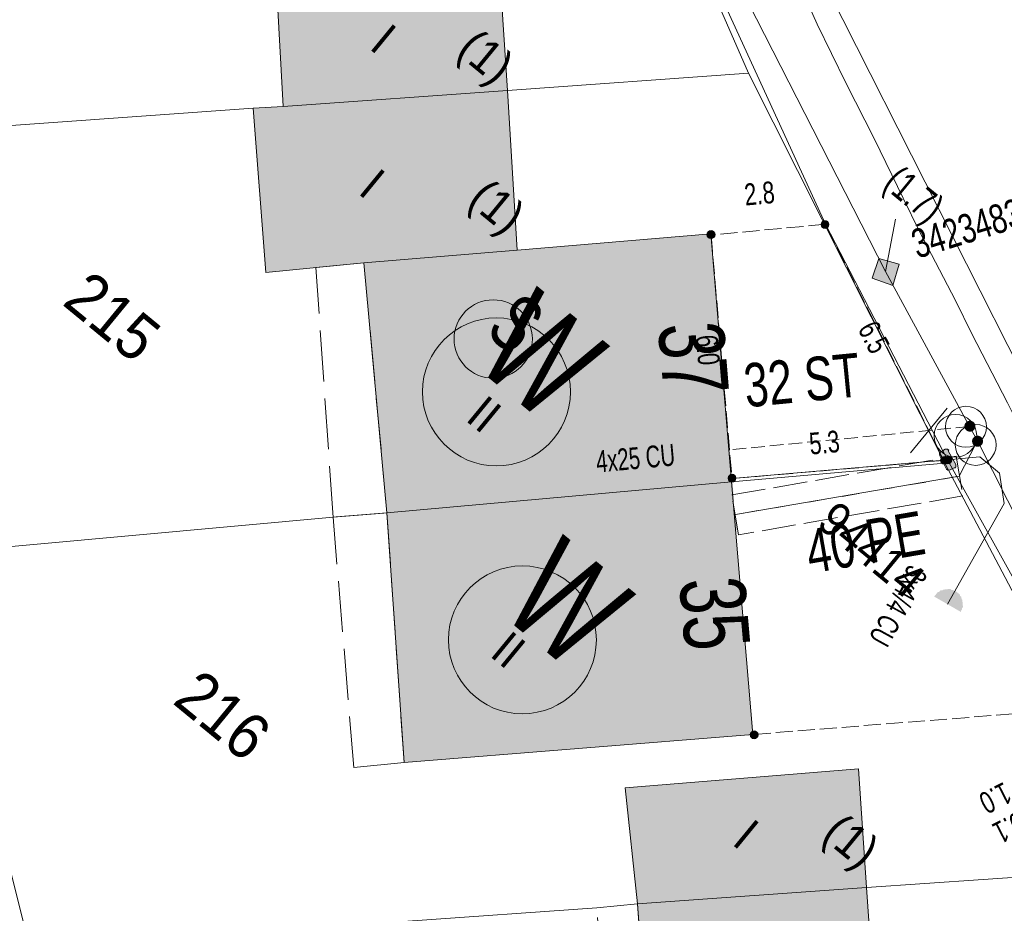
# Model space of a CAD drawing. Header units: metres. Extents: x -740 to 758, y -633 to 854.
# Tile 349 of 656: x 143 to 167, y -456 to -434. Entities that reach past the tile are written whole.
import ezdxf

# ---------------------------------------------------------------- set-up
doc = ezdxf.new("R2010")
doc.units = ezdxf.units.M
doc.header["$MEASUREMENT"] = 0
for name, pattern in [('1248_416', [1.664, 1.248, -0.416]), ('333_125', [0.4576, 0.3328, -0.1248]), ('416_125', [0.5408, 0.416, -0.1248]), ('416_416', [0.832, 0.416, -0.416]), ('832_208', [1.04, 0.832, -0.208])]:
    doc.linetypes.add(name, pattern=pattern)
for name, color, linetype in [('Gas.LOVION', 7, 'Continuous'), ('Grundkarte.LOVION', 7, 'Continuous'), ('Grundkarte_Text.LOVION', 7, 'Continuous'), ('Strom.LOVION', 7, 'Continuous'), ('StromBemass.LOVION', 7, 'Continuous'), ('Wasser.LOVION', 7, 'Continuous')]:
    doc.layers.add(name, color=color, linetype=linetype)
doc.styles.add('ERSTELLTER_STIL_1', font='arial.ttf')

msp = doc.modelspace()

# ---------------------------------------------------------------- hatches: boundary and pattern name
at = {"layer": 'Grundkarte.LOVION', "linetype": 'Continuous', "lineweight": 18}
for color, points in [(254, [(149.793, -436.253), (155.282, -435.864), (155.104, -433.132), (149.635, -433.431)]), (254, [(149.058, -436.295), (149.363, -440.314), (151.763, -440.08), (155.516, -439.772), (155.282, -435.864), (149.793, -436.253)]), (9, [(151.763, -440.08), (152.332, -446.201), (160.769, -445.435), (160.265, -439.367), (155.516, -439.772)]), (9, [(152.332, -446.201), (152.752, -452.308), (161.286, -451.621), (160.769, -445.435)]), (254, [(158.163, -452.931), (158.469, -455.768), (164.076, -455.368), (163.88, -452.461)]), (254, [(158.469, -455.768), (158.688, -458.909), (164.282, -458.392), (164.076, -455.368)])]:
    msp.add_hatch(color=color, dxfattribs=at).paths.add_polyline_path(points)
at = {"layer": 'Strom.LOVION', "linetype": 'Continuous', "lineweight": 13}
for points in [[(165.865, -444.804), (166.03, -445.128), (166.062, -445.154), (166.121, -445.149), (166.219, -445.095), (166.248, -445.092), (166.261, -445.076), (166.256, -445.017), (166.075, -444.68), (166.088, -444.664), (166.056, -444.638), (165.997, -444.643), (165.886, -444.713), (165.86, -444.746)], [(160.828, -445.888), (160.741, -444.847), (160.507, -444.87), (160.594, -445.911)], [(165.729, -448.246), (166.387, -448.625), (166.384, -448.596), (166.41, -448.564), (166.407, -448.534), (166.434, -448.502), (166.417, -448.326), (166.4, -448.313), (166.395, -448.255), (166.363, -448.228), (166.36, -448.199), (166.247, -448.107), (166.218, -448.109), (166.186, -448.083), (166.157, -448.086), (166.124, -448.059), (165.949, -448.077), (165.936, -448.093), (165.877, -448.098), (165.851, -448.131), (165.821, -448.133)]]:
    msp.add_hatch(color=7, dxfattribs=at).paths.add_polyline_path(points)
at = {"layer": 'StromBemass.LOVION', "linetype": 'Continuous', "lineweight": 13}
for points in [[(163.128, -439.198), (163.135, -439.188), (163.141, -439.178), (163.145, -439.167), (163.148, -439.155), (163.15, -439.144), (163.149, -439.132), (163.148, -439.12), (163.145, -439.109), (163.141, -439.098), (163.135, -439.087), (163.128, -439.078), (163.12, -439.069), (163.111, -439.062), (163.101, -439.055), (163.09, -439.05), (163.079, -439.047), (163.067, -439.045), (163.055, -439.044), (163.043, -439.045), (163.032, -439.047), (163.02, -439.051), (163.01, -439.056), (163, -439.062), (162.991, -439.07), (162.983, -439.078), (162.976, -439.088), (162.97, -439.098), (162.966, -439.109), (162.963, -439.121), (162.961, -439.132), (162.961, -439.144), (162.963, -439.156), (162.966, -439.167), (162.97, -439.178), (162.976, -439.189), (162.983, -439.198), (162.991, -439.207), (163, -439.214), (163.01, -439.221), (163.021, -439.226), (163.032, -439.229), (163.044, -439.232), (163.056, -439.232), (163.068, -439.232), (163.079, -439.229), (163.09, -439.226), (163.101, -439.221), (163.111, -439.214), (163.12, -439.207)], [(163.131, -439.203), (163.138, -439.193), (163.143, -439.183), (163.148, -439.172), (163.151, -439.16), (163.152, -439.148), (163.152, -439.136), (163.151, -439.124), (163.148, -439.113), (163.143, -439.102), (163.137, -439.091), (163.13, -439.082), (163.122, -439.073), (163.113, -439.066), (163.103, -439.059), (163.092, -439.054), (163.081, -439.051), (163.069, -439.048), (163.057, -439.048), (163.045, -439.048), (163.034, -439.051), (163.022, -439.054), (163.011, -439.06), (163.001, -439.066), (162.992, -439.074), (162.984, -439.082), (162.977, -439.092), (162.972, -439.102), (162.967, -439.114), (162.964, -439.125), (162.963, -439.137), (162.963, -439.149), (162.964, -439.161), (162.967, -439.172), (162.972, -439.183), (162.978, -439.194), (162.985, -439.203), (162.993, -439.212), (163.002, -439.219), (163.012, -439.226), (163.023, -439.231), (163.034, -439.234), (163.046, -439.237), (163.058, -439.237), (163.07, -439.237), (163.081, -439.234), (163.093, -439.231), (163.103, -439.225), (163.113, -439.219), (163.123, -439.211)], [(160.335, -439.452), (160.342, -439.442), (160.348, -439.432), (160.352, -439.421), (160.355, -439.409), (160.357, -439.397), (160.357, -439.385), (160.355, -439.373), (160.352, -439.361), (160.348, -439.35), (160.342, -439.339), (160.335, -439.33), (160.327, -439.321), (160.317, -439.313), (160.307, -439.307), (160.296, -439.302), (160.285, -439.298), (160.273, -439.296), (160.261, -439.295), (160.249, -439.296), (160.237, -439.298), (160.225, -439.302), (160.214, -439.307), (160.204, -439.314), (160.195, -439.321), (160.187, -439.33), (160.18, -439.34), (160.174, -439.35), (160.169, -439.362), (160.166, -439.373), (160.165, -439.385), (160.165, -439.397), (160.167, -439.409), (160.17, -439.421), (160.174, -439.432), (160.18, -439.443), (160.187, -439.453), (160.195, -439.461), (160.205, -439.469), (160.215, -439.476), (160.226, -439.481), (160.237, -439.484), (160.249, -439.487), (160.261, -439.487), (160.273, -439.486), (160.285, -439.484), (160.297, -439.48), (160.307, -439.475), (160.318, -439.469), (160.327, -439.461)], [(160.342, -439.45), (160.349, -439.44), (160.355, -439.429), (160.359, -439.418), (160.362, -439.406), (160.364, -439.394), (160.364, -439.382), (160.362, -439.37), (160.359, -439.358), (160.355, -439.347), (160.349, -439.336), (160.341, -439.326), (160.333, -439.317), (160.324, -439.309), (160.313, -439.303), (160.302, -439.298), (160.291, -439.294), (160.279, -439.292), (160.267, -439.291), (160.254, -439.292), (160.242, -439.294), (160.231, -439.298), (160.22, -439.303), (160.21, -439.31), (160.2, -439.318), (160.192, -439.327), (160.185, -439.336), (160.179, -439.347), (160.175, -439.358), (160.172, -439.37), (160.17, -439.382), (160.17, -439.395), (160.172, -439.407), (160.175, -439.418), (160.179, -439.43), (160.185, -439.44), (160.192, -439.45), (160.201, -439.459), (160.21, -439.467), (160.22, -439.473), (160.231, -439.478), (160.243, -439.482), (160.255, -439.484), (160.267, -439.485), (160.279, -439.484), (160.291, -439.482), (160.303, -439.478), (160.314, -439.473), (160.324, -439.466), (160.334, -439.459)], [(166.049, -444.97), (166.056, -444.96), (166.062, -444.95), (166.066, -444.939), (166.069, -444.928), (166.07, -444.916), (166.07, -444.904), (166.069, -444.893), (166.066, -444.881), (166.062, -444.87), (166.056, -444.86), (166.049, -444.851), (166.041, -444.842), (166.032, -444.835), (166.022, -444.828), (166.011, -444.823), (166, -444.82), (165.988, -444.818), (165.977, -444.817), (165.965, -444.818), (165.953, -444.82), (165.942, -444.824), (165.932, -444.829), (165.922, -444.835), (165.913, -444.842), (165.905, -444.851), (165.898, -444.861), (165.892, -444.871), (165.888, -444.882), (165.885, -444.893), (165.883, -444.905), (165.884, -444.917), (165.885, -444.928), (165.888, -444.94), (165.892, -444.951), (165.898, -444.961), (165.905, -444.97), (165.913, -444.979), (165.922, -444.986), (165.932, -444.993), (165.943, -444.998), (165.954, -445.001), (165.966, -445.003), (165.977, -445.004), (165.989, -445.003), (166.001, -445.001), (166.012, -444.998), (166.022, -444.992), (166.032, -444.986), (166.041, -444.979)], [(166.138, -444.964), (166.145, -444.955), (166.151, -444.944), (166.155, -444.933), (166.158, -444.922), (166.16, -444.91), (166.16, -444.899), (166.158, -444.887), (166.155, -444.875), (166.151, -444.864), (166.145, -444.854), (166.138, -444.845), (166.13, -444.836), (166.121, -444.829), (166.111, -444.822), (166.1, -444.817), (166.089, -444.814), (166.077, -444.812), (166.066, -444.811), (166.054, -444.812), (166.042, -444.814), (166.031, -444.818), (166.02, -444.823), (166.011, -444.829), (166.001, -444.837), (165.993, -444.845), (165.987, -444.855), (165.981, -444.865), (165.977, -444.876), (165.974, -444.887), (165.972, -444.899), (165.972, -444.911), (165.974, -444.923), (165.977, -444.934), (165.981, -444.945), (165.987, -444.955), (165.994, -444.965), (166.002, -444.973), (166.011, -444.981), (166.021, -444.987), (166.032, -444.992), (166.043, -444.996), (166.054, -444.998), (166.066, -444.999), (166.078, -444.998), (166.09, -444.996), (166.101, -444.992), (166.111, -444.987), (166.121, -444.981), (166.13, -444.973)], [(160.85, -445.412), (160.857, -445.402), (160.863, -445.392), (160.867, -445.381), (160.87, -445.369), (160.871, -445.358), (160.871, -445.346), (160.87, -445.334), (160.867, -445.323), (160.862, -445.312), (160.857, -445.302), (160.85, -445.292), (160.842, -445.284), (160.833, -445.276), (160.823, -445.27), (160.812, -445.265), (160.801, -445.262), (160.789, -445.259), (160.777, -445.259), (160.766, -445.259), (160.754, -445.262), (160.743, -445.265), (160.732, -445.27), (160.723, -445.277), (160.714, -445.284), (160.706, -445.293), (160.699, -445.302), (160.693, -445.313), (160.689, -445.324), (160.686, -445.335), (160.684, -445.347), (160.684, -445.358), (160.686, -445.37), (160.689, -445.381), (160.693, -445.392), (160.699, -445.403), (160.706, -445.412), (160.714, -445.421), (160.723, -445.428), (160.733, -445.434), (160.744, -445.439), (160.755, -445.443), (160.766, -445.445), (160.778, -445.446), (160.79, -445.445), (160.801, -445.443), (160.812, -445.439), (160.823, -445.434), (160.833, -445.428), (160.842, -445.42)], [(160.852, -445.406), (160.858, -445.397), (160.864, -445.386), (160.868, -445.375), (160.871, -445.364), (160.873, -445.353), (160.873, -445.341), (160.871, -445.329), (160.868, -445.318), (160.864, -445.307), (160.858, -445.297), (160.851, -445.287), (160.843, -445.279), (160.834, -445.271), (160.824, -445.265), (160.814, -445.26), (160.802, -445.257), (160.791, -445.254), (160.779, -445.254), (160.768, -445.255), (160.756, -445.257), (160.745, -445.26), (160.734, -445.265), (160.724, -445.272), (160.715, -445.279), (160.707, -445.288), (160.701, -445.297), (160.695, -445.308), (160.691, -445.318), (160.688, -445.33), (160.686, -445.341), (160.686, -445.353), (160.688, -445.365), (160.691, -445.376), (160.695, -445.387), (160.701, -445.397), (160.708, -445.407), (160.716, -445.415), (160.725, -445.423), (160.735, -445.429), (160.745, -445.434), (160.757, -445.437), (160.768, -445.439), (160.78, -445.44), (160.791, -445.439), (160.803, -445.437), (160.814, -445.434), (160.825, -445.429), (160.835, -445.422), (160.844, -445.415)], [(161.395, -451.691), (161.402, -451.681), (161.407, -451.67), (161.412, -451.659), (161.415, -451.648), (161.416, -451.636), (161.416, -451.624), (161.415, -451.612), (161.412, -451.6), (161.407, -451.589), (161.401, -451.579), (161.394, -451.569), (161.386, -451.56), (161.377, -451.553), (161.367, -451.546), (161.356, -451.541), (161.344, -451.538), (161.333, -451.535), (161.321, -451.535), (161.309, -451.535), (161.297, -451.538), (161.286, -451.541), (161.275, -451.547), (161.265, -451.553), (161.255, -451.561), (161.247, -451.569), (161.24, -451.579), (161.235, -451.59), (161.23, -451.601), (161.227, -451.612), (161.226, -451.624), (161.226, -451.636), (161.227, -451.648), (161.23, -451.66), (161.235, -451.671), (161.241, -451.681), (161.248, -451.691), (161.256, -451.7), (161.265, -451.707), (161.275, -451.714), (161.286, -451.719), (161.298, -451.722), (161.309, -451.725), (161.321, -451.725), (161.333, -451.725), (161.345, -451.722), (161.356, -451.719), (161.367, -451.713), (161.377, -451.707), (161.386, -451.699)]]:
    msp.add_hatch(color=7, dxfattribs=at).paths.add_polyline_path(points)
at = {"layer": 'Wasser.LOVION', "linetype": 'Continuous', "lineweight": 13}
for points in [[(164.214, -440.458), (164.718, -440.631), (164.875, -440.113), (164.373, -439.97)], [(166.707, -444.163), (166.717, -444.149), (166.725, -444.134), (166.731, -444.118), (166.735, -444.102), (166.737, -444.085), (166.737, -444.069), (166.735, -444.052), (166.731, -444.036), (166.725, -444.02), (166.717, -444.005), (166.707, -443.992), (166.695, -443.98), (166.682, -443.969), (166.668, -443.96), (166.653, -443.953), (166.637, -443.948), (166.62, -443.944), (166.603, -443.943), (166.586, -443.945), (166.57, -443.948), (166.554, -443.953), (166.539, -443.96), (166.525, -443.969), (166.512, -443.98), (166.5, -443.992), (166.49, -444.006), (166.482, -444.021), (166.476, -444.036), (166.472, -444.053), (166.47, -444.069), (166.47, -444.086), (166.472, -444.103), (166.476, -444.119), (166.483, -444.135), (166.491, -444.15), (166.501, -444.163), (166.512, -444.175), (166.525, -444.186), (166.539, -444.195), (166.555, -444.202), (166.571, -444.207), (166.587, -444.21), (166.604, -444.211), (166.621, -444.21), (166.637, -444.207), (166.653, -444.202), (166.669, -444.195), (166.683, -444.186), (166.696, -444.175)], [(166.707, -444.163), (166.717, -444.149), (166.725, -444.134), (166.731, -444.118), (166.735, -444.102), (166.737, -444.085), (166.737, -444.069), (166.735, -444.052), (166.731, -444.036), (166.725, -444.02), (166.717, -444.005), (166.707, -443.992), (166.695, -443.98), (166.682, -443.969), (166.668, -443.96), (166.653, -443.953), (166.637, -443.948), (166.62, -443.944), (166.603, -443.943), (166.586, -443.945), (166.57, -443.948), (166.554, -443.953), (166.539, -443.96), (166.525, -443.969), (166.512, -443.98), (166.5, -443.992), (166.49, -444.006), (166.482, -444.021), (166.476, -444.036), (166.472, -444.053), (166.47, -444.069), (166.47, -444.086), (166.472, -444.103), (166.476, -444.119), (166.483, -444.135), (166.491, -444.15), (166.501, -444.163), (166.512, -444.175), (166.525, -444.186), (166.539, -444.195), (166.555, -444.202), (166.571, -444.207), (166.587, -444.21), (166.604, -444.211), (166.621, -444.21), (166.637, -444.207), (166.653, -444.202), (166.669, -444.195), (166.683, -444.186), (166.696, -444.175)], [(160.759, -445.023), (160.687, -444.291), (160.307, -444.328), (160.378, -445.06)], [(166.895, -444.528), (166.904, -444.514), (166.912, -444.5), (166.919, -444.484), (166.923, -444.468), (166.925, -444.451), (166.925, -444.434), (166.923, -444.418), (166.918, -444.401), (166.912, -444.386), (166.904, -444.371), (166.894, -444.358), (166.883, -444.345), (166.87, -444.335), (166.855, -444.326), (166.84, -444.319), (166.824, -444.314), (166.808, -444.31), (166.791, -444.309), (166.774, -444.311), (166.758, -444.314), (166.742, -444.319), (166.727, -444.326), (166.712, -444.335), (166.7, -444.346), (166.688, -444.358), (166.678, -444.372), (166.67, -444.387), (166.664, -444.402), (166.66, -444.418), (166.658, -444.435), (166.658, -444.452), (166.66, -444.469), (166.664, -444.485), (166.671, -444.5), (166.679, -444.515), (166.689, -444.529), (166.7, -444.541), (166.713, -444.551), (166.727, -444.56), (166.743, -444.567), (166.759, -444.573), (166.775, -444.576), (166.792, -444.577), (166.809, -444.576), (166.825, -444.572), (166.841, -444.567), (166.856, -444.56), (166.87, -444.551), (166.883, -444.54)], [(166.895, -444.532), (166.904, -444.518), (166.913, -444.504), (166.919, -444.488), (166.923, -444.472), (166.925, -444.455), (166.925, -444.438), (166.923, -444.422), (166.918, -444.406), (166.912, -444.39), (166.904, -444.375), (166.894, -444.362), (166.883, -444.35), (166.87, -444.339), (166.855, -444.33), (166.84, -444.323), (166.824, -444.318), (166.808, -444.315), (166.791, -444.314), (166.774, -444.315), (166.758, -444.318), (166.742, -444.323), (166.727, -444.33), (166.713, -444.339), (166.7, -444.35), (166.688, -444.362), (166.678, -444.376), (166.67, -444.391), (166.664, -444.406), (166.66, -444.423), (166.658, -444.439), (166.658, -444.456), (166.66, -444.473), (166.665, -444.489), (166.671, -444.505), (166.679, -444.519), (166.689, -444.533), (166.7, -444.545), (166.713, -444.556), (166.728, -444.564), (166.743, -444.572), (166.759, -444.577), (166.775, -444.58), (166.792, -444.581), (166.809, -444.58), (166.825, -444.577), (166.841, -444.571), (166.856, -444.564), (166.87, -444.555), (166.883, -444.544)], [(160.929, -446.617), (160.783, -445.877), (160.419, -445.928), (160.552, -446.683)]]:
    msp.add_hatch(color=7, dxfattribs=at).paths.add_polyline_path(points)

# ---------------------------------------------------------------- linework, layer by layer
at = {"layer": 'Gas.LOVION', "color": 5, "linetype": 'Continuous', "lineweight": 18}
msp.add_lwpolyline([(170.342, -447.514), (169.412, -445.861), (168.789, -445.538), (167.798, -443.566), (167.867, -442.761), (162.482, -432.116), (158.094, -420.944), (154.108, -409.644), (153.085, -406.138)], dxfattribs=at)
at = {"layer": 'Grundkarte.LOVION', "color": 8, "linetype": 'Continuous', "lineweight": 18}
for points in [[(173.369, -459.129), (171.21, -454.877), (165.986, -444.984), (161.181, -435.435), (159.39, -431.324), (156.993, -425.854), (155.48, -421.864), (153.4, -416.009), (150.281, -406.176), (149.392, -403.13)], [(173.369, -459.129), (171.21, -454.877), (165.986, -444.984), (161.181, -435.435), (159.39, -431.324), (156.993, -425.854), (155.48, -421.864), (153.4, -416.009), (150.281, -406.176), (149.392, -403.13)], [(174.063, -456.253), (170.111, -448.482), (169.237, -446.795), (168.806, -446.009), (167.931, -444.321), (167.526, -443.504), (166.652, -441.816), (166.247, -440.998), (165.372, -439.311), (164.967, -438.493), (164.265, -437.054), (163.569, -435.674), (162.866, -434.235), (162.223, -432.791)], [(137.9, -466.971), (134.551, -455.388), (138.356, -454.099), (143.589, -456.839), (157.474, -455.866), (158.469, -455.768), (164.076, -455.368), (171.21, -454.877), (173.369, -459.129)]]:
    msp.add_lwpolyline(points, dxfattribs=at)
at = {"layer": 'Grundkarte.LOVION', "color": 253, "linetype": 'Continuous', "lineweight": 18}
msp.add_lwpolyline([(149.392, -403.13), (150.281, -406.176), (153.4, -416.009), (155.48, -421.864), (156.993, -425.854), (159.39, -431.324), (161.181, -435.435), (165.986, -444.984), (171.21, -454.877), (173.369, -459.129)], dxfattribs=at)
at = {"layer": 'Grundkarte.LOVION', "color": 8, "linetype": 'Continuous', "lineweight": 18}
for points in [[(130.454, -427.089), (142.84, -426.499), (144.166, -426.458), (152.696, -426.038), (156.993, -425.854), (159.39, -431.324), (161.181, -435.435), (155.282, -435.864), (149.793, -436.253), (149.058, -436.295), (133.443, -437.408)], [(149.793, -436.253), (149.635, -433.431), (155.104, -433.132), (155.282, -435.864)], [(155.282, -435.864), (161.181, -435.435), (165.986, -444.984), (160.769, -445.435), (152.332, -446.201), (151.012, -446.301), (141.169, -447.204), (136.453, -447.635), (133.443, -437.408), (149.058, -436.295), (149.793, -436.253)], [(149.058, -436.295), (149.793, -436.253), (155.282, -435.864), (155.516, -439.772), (151.763, -440.08), (149.363, -440.314)], [(151.763, -440.08), (155.516, -439.772), (160.265, -439.367), (160.769, -445.435), (152.332, -446.201)], [(136.453, -447.635), (141.169, -447.204), (151.012, -446.301), (152.332, -446.201), (160.769, -445.435), (165.986, -444.984), (171.21, -454.877), (164.076, -455.368), (158.469, -455.768), (157.474, -455.866), (143.589, -456.839), (138.356, -454.099)], [(152.332, -446.201), (160.769, -445.435), (161.286, -451.621), (152.752, -452.308)], [(158.163, -452.931), (163.88, -452.461), (164.076, -455.368), (158.469, -455.768)], [(158.469, -455.768), (164.076, -455.368), (164.282, -458.392), (158.688, -458.909)]]:
    msp.add_lwpolyline(points, close=True, dxfattribs=at)
at = {"layer": 'Grundkarte.LOVION', "color": 8, "linetype": '1248_416', "lineweight": 18}
for points in [[(152.332, -446.201), (151.012, -446.301), (150.592, -440.194), (151.763, -440.08)], [(152.752, -452.308), (151.522, -452.428), (151.012, -446.301), (152.332, -446.201)], [(158.688, -458.909), (157.693, -459.007), (157.474, -455.866), (158.469, -455.768)]]:
    msp.add_lwpolyline(points, close=True, dxfattribs=at)
at = {"layer": 'Grundkarte.LOVION', "color": 7, "linetype": 'Continuous', "lineweight": 13}
msp.add_lwpolyline([(147.737, -475.379), (147.149, -471.18), (146.982, -470.073), (146.799, -469.116), (146.536, -467.93), (146.191, -466.515), (144.803, -461.39), (144.388, -459.864), (143.589, -456.839), (143.058, -454.733), (142.905, -454.068), (142.533, -452.686), (138.356, -454.099), (134.61, -455.382), (134.551, -455.388), (134.211, -455.539)], dxfattribs=at)
msp.add_circle((166.249, -444.314), 0.522, dxfattribs=at)
at = {"layer": 'Strom.LOVION', "color": 150, "linetype": 'Continuous', "lineweight": 18}
for points in [[(150.112, -403.695), (150.156, -405.05), (150.653, -406.509), (152.546, -412.265), (155, -419.828), (157.041, -425.14), (157.956, -427.992), (163.065, -439.137), (166.052, -444.904), (170.121, -452.206)], [(166.052, -444.904), (166.843, -444.827), (167.325, -445.223), (167.442, -445.965), (166.058, -448.435)]]:
    msp.add_lwpolyline(points, dxfattribs=at)
at = {"layer": 'Strom.LOVION', "color": 7, "linetype": 'Continuous', "lineweight": 13}
msp.add_lwpolyline([(165.865, -444.804), (165.86, -444.746), (165.886, -444.713), (165.997, -444.643), (166.056, -444.638), (166.088, -444.664), (166.075, -444.68), (166.256, -445.017), (166.261, -445.076), (166.248, -445.092), (166.219, -445.095), (166.121, -445.149), (166.062, -445.154), (166.03, -445.128)], close=True, dxfattribs=at)
at = {"layer": 'Strom.LOVION', "color": 5, "linetype": 'Continuous', "lineweight": 18}
msp.add_lwpolyline([(166.052, -444.904), (160.777, -445.361)], dxfattribs=at)
at = {"layer": 'Strom.LOVION', "color": 1, "linetype": 'Continuous', "lineweight": 18}
msp.add_circle((154.934, -441.943), 0.959, dxfattribs=at)
at = {"layer": 'StromBemass.LOVION', "color": 7, "linetype": '416_125', "lineweight": 13}
for points in [[(165.965, -444.913), (163.065, -439.137), (160.268, -439.396), (160.777, -445.361), (165.965, -444.913), (166.052, -444.904)], [(161.315, -451.618), (169.175, -450.998), (169.502, -451.616), (169.882, -452.332), (170.121, -452.206)]]:
    msp.add_lwpolyline(points, dxfattribs=at)
at = {"layer": 'StromBemass.LOVION', "color": 7, "linetype": 'Continuous', "lineweight": 13}
for centre, radius in [((163.055, -439.138), 0.0942), ((163.057, -439.143), 0.0948), ((160.261, -439.391), 0.0961), ((160.267, -439.388), 0.097), ((165.977, -444.911), 0.0937), ((166.066, -444.905), 0.0939), ((160.778, -445.352), 0.0935), ((160.78, -445.347), 0.0932), ((161.321, -451.63), 0.0953)]:
    msp.add_circle(centre, radius, dxfattribs=at)
at = {"layer": 'Wasser.LOVION', "color": 150, "linetype": 'Continuous', "lineweight": 18}
for points in [[(170.084, -450.776), (168.623, -448.066), (166.79, -444.433), (166.593, -444.083), (164.538, -440.294), (160.003, -431.397), (158.487, -427.836), (158.211, -427.124), (157.49, -425.348), (157.196, -424.756), (155.341, -419.543), (152.659, -412.062), (150.935, -406.821), (150.925, -406.571), (150.735, -405.984), (150.732, -405.955), (150.318, -404.591), (150.038, -403.688), (150, -403.603)], [(166.79, -444.433), (166.74, -444.526), (166.343, -445.304), (160.863, -446.239)]]:
    msp.add_lwpolyline(points, dxfattribs=at)
at = {"layer": 'Wasser.LOVION', "color": 7, "linetype": 'Continuous', "lineweight": 13}
for points in [[(164.538, -440.294), (164.782, -439.014)], [(165.148, -444.726), (166.046, -443.634)]]:
    msp.add_lwpolyline(points, dxfattribs=at)
msp.add_lwpolyline([(164.214, -440.458), (164.373, -439.97), (164.875, -440.113), (164.718, -440.631)], close=True, dxfattribs=at)
at = {"layer": 'Wasser.LOVION', "color": 150, "linetype": '333_125', "lineweight": 18}
msp.add_lwpolyline([(166.593, -444.083), (160.708, -444.658)], dxfattribs=at)
at = {"layer": 'Wasser.LOVION', "color": 7, "linetype": '832_208', "lineweight": 13}
msp.add_lwpolyline([(160.941, -446.734), (160.772, -445.76), (166.265, -444.809), (166.434, -445.783)], close=True, dxfattribs=at)
at = {"layer": 'Wasser.LOVION', "color": 252, "linetype": '416_416', "lineweight": 18}
msp.add_lwpolyline([(166.343, -445.304), (160.863, -446.239)], dxfattribs=at)
at = {"layer": 'Wasser.LOVION', "color": 94, "linetype": 'Continuous', "lineweight": 18}
for centre, radius in [((155.012, -443.237), 1.811), ((155.648, -449.306), 1.81)]:
    msp.add_circle(centre, radius, dxfattribs=at)
at = {"layer": 'Wasser.LOVION', "color": 7, "linetype": 'Continuous', "lineweight": 13}
for centre, radius in [((166.508, -444.092), 0.501), ((166.745, -444.535), 0.5)]:
    msp.add_circle(centre, radius, dxfattribs=at)

# ---------------------------------------------------------------- texts
at = {"layer": 'Grundkarte_Text.LOVION', "color": 7, "linetype": 'Continuous', "lineweight": 13, "attachment_point": 7, "style": 'ERSTELLTER_STIL_1'}
for s, insert, char_height, rotation in [('{\\A1;\\W0.89446x;I}', (151.874, -434.826), 0.83072, 320.5836), ('{\\A1;\\W0.89445x;(1)}', (153.849, -435.137), 0.83076, 320.5859), ('{\\A1;\\W0.89463x;I}', (151.6, -438.37), 0.83072, 320.5836), ('{\\A1;\\W0.89452x;(1)}', (154.119, -438.805), 0.83072, 320.5836), ('{\\A1;\\W0.89453x;215}', (144.344, -441.095), 1.1243, 320.5826), ('{\\A1;\\W0.89447x;II}', (154.229, -443.923), 0.83072, 320.5836), ('{\\A1;\\W0.89453x;94414}', (162.813, -446.513), 0.83072, 320.5836), ('{\\A1;\\W0.89447x;II}', (154.822, -449.688), 0.83072, 320.5836), ('{\\A1;\\W0.89448x;216}', (147.044, -450.853), 1.12434, 320.5841), ('{\\A1;\\W0.89460x;I}', (160.753, -454.293), 0.83075, 320.5808), ('{\\A1;\\W0.89452x;(1)}', (162.789, -454.332), 0.83072, 320.5836)]:
    msp.add_mtext(s, dxfattribs=dict(at, insert=insert, char_height=char_height, rotation=rotation))
at = {"layer": 'Grundkarte_Text.LOVION', "color": 8, "linetype": 'Continuous', "lineweight": 18, "attachment_point": 7, "style": 'ERSTELLTER_STIL_1'}
for s, insert, char_height, rotation in [('{\\A1;\\W0.71562x;37}', (158.943, -441.602), 1.60081, 274.8136), ('{\\A1;\\W0.71560x;35}', (159.462, -447.845), 1.60079, 274.9782)]:
    msp.add_mtext(s, dxfattribs=dict(at, insert=insert, char_height=char_height, rotation=rotation))
at = {"layer": 'Strom.LOVION', "color": 1, "linetype": 'Continuous', "lineweight": 18, "insert": (154.693, -441.811), "char_height": 1.3744, "attachment_point": 7, "rotation": 320.5839, "style": 'ERSTELLTER_STIL_1'}
msp.add_mtext('{\\A1;\\W0.71557x;S}', dxfattribs=at)
at = {"layer": 'Strom.LOVION', "color": 5, "linetype": 'Continuous', "lineweight": 18, "insert": (157.478, -445.22), "char_height": 0.53358, "attachment_point": 7, "rotation": 5.2453, "style": 'ERSTELLTER_STIL_1'}
msp.add_mtext('{\\A1;\\W0.66785x;4x25 CU }', dxfattribs=at)
at = {"layer": 'Strom.LOVION', "color": 150, "linetype": 'Continuous', "lineweight": 18, "insert": (165.107, -447.432), "char_height": 0.53355, "attachment_point": 7, "rotation": 241.2472, "style": 'ERSTELLTER_STIL_1'}
msp.add_mtext('{\\A1;\\W0.67086x;3x4/4 CU }', dxfattribs=at)
at = {"layer": 'StromBemass.LOVION', "color": 7, "linetype": 'Continuous', "lineweight": 13, "attachment_point": 7, "style": 'ERSTELLTER_STIL_1'}
for s, insert, char_height, rotation in [('{\\A1;\\W0.71566x;2.8}', (161.108, -438.686), 0.53352, 5.2402), ('{\\A1;\\W0.71553x;6.5}', (163.84, -441.696), 0.53359, 297.2455), ('{\\A1;\\W0.71552x;6.0}', (159.881, -441.868), 0.53358, 275.2453), ('{\\A1;\\W0.71566x;5.3}', (162.697, -444.782), 0.53352, 5.2402), ('{\\A1;\\W0.71566x;1.0}', (167.432, -452.765), 0.53351, 207.2431), ('{\\A1;\\W0.71556x;0.1}', (167.767, -453.492), 0.53354, 207.2481)]:
    msp.add_mtext(s, dxfattribs=dict(at, insert=insert, char_height=char_height, rotation=rotation))
at = {"layer": 'Wasser.LOVION', "color": 7, "linetype": 'Continuous', "lineweight": 13, "attachment_point": 7, "style": 'ERSTELLTER_STIL_1'}
for s, insert, char_height, rotation in [('{\\A1;\\W0.71561x;(1.7)}', (164.315, -438.373), 0.71136, 320.5853), ('{\\A1;\\W0.71557x;34234835}', (165.32, -439.991), 0.71143, 17.1741)]:
    msp.add_mtext(s, dxfattribs=dict(at, insert=insert, char_height=char_height, rotation=rotation))
at = {"layer": 'Wasser.LOVION', "color": 94, "linetype": 'Continuous', "lineweight": 18, "char_height": 2.48983, "attachment_point": 7, "rotation": 320.5838, "style": 'ERSTELLTER_STIL_1'}
for insert in [(154.41, -442.556), (155.048, -448.626)]:
    msp.add_mtext('{\\A1;\\W0.71562x;W}', dxfattribs=dict(at, insert=insert))
at = {"layer": 'Wasser.LOVION', "color": 150, "linetype": 'Continuous', "lineweight": 18, "attachment_point": 7, "style": 'ERSTELLTER_STIL_1'}
for s, insert, char_height, rotation in [('{\\A1;\\W0.71558x;32 ST}', (161.129, -443.633), 1.06711, 5.6062), ('{\\A1;\\W0.71559x;40 PE}', (162.699, -447.7), 1.06709, 9.7277)]:
    msp.add_mtext(s, dxfattribs=dict(at, insert=insert, char_height=char_height, rotation=rotation))

doc.saveas('drawing.dxf')
